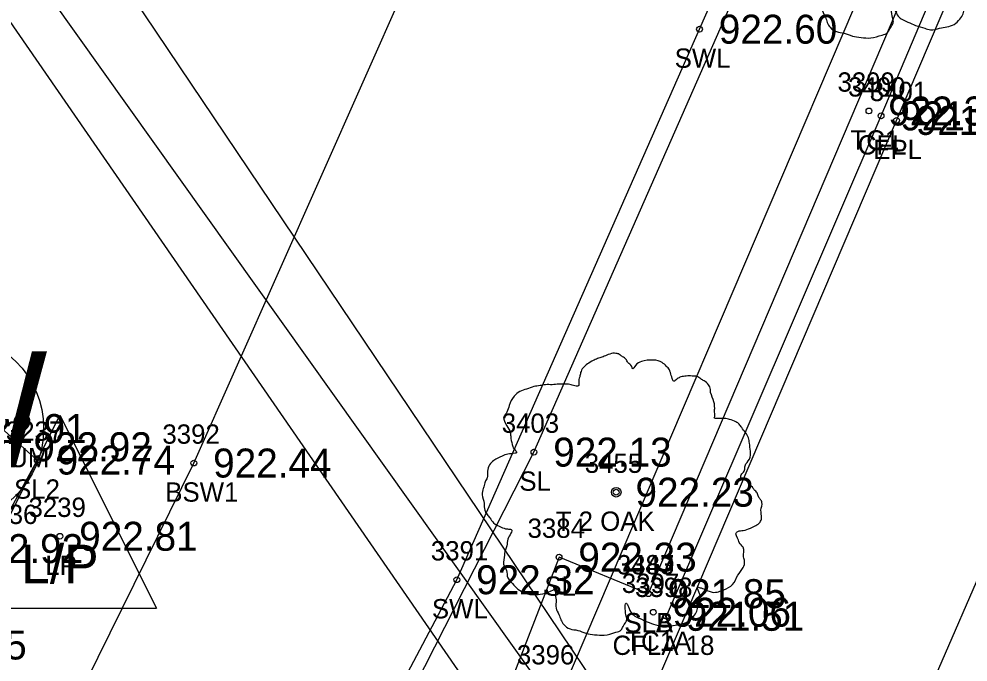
# Model space of a CAD drawing. Extents: x 1575382 to 1578175, y 1099175 to 1101955.
# Drawn here: x 1577074.42 to 1577123.6, y 1100834.58 to 1100867.87 of the extents above; entities that cross this region are included whole.
import ezdxf

# ---------------------------------------------------------------- set-up
doc = ezdxf.new("R2010")
doc.units = 0
for name, color, linetype in [('RD_EX_Conc', 7, 'Continuous'), ('RD_EX_Conc_txCode', 7, 'Continuous'), ('RD_EX_DR_Inlet_txCode', 7, 'Continuous'), ('RD_EX_DR_Pipe', 7, 'Continuous'), ('RD_EX_Road', 7, 'Continuous'), ('RD_EX_Road_txCode', 7, 'Continuous'), ('RD_EX_TX_Conc_ELEV', 7, 'Continuous'), ('RD_EX_TX_Road_ELEV', 7, 'Continuous'), ('RD_EX_TX_UT_ELEV', 7, 'Continuous'), ('RD_EX_TX_VEG_ELEV', 7, 'Continuous'), ('RD_EX_UT', 7, 'Continuous'), ('RD_EX_UT_txCode', 7, 'Continuous'), ('RD_EX_VEG', 7, 'Continuous'), ('RD_EX_VEG_txCode', 7, 'Continuous'), ('RD_HC_Cl', 7, 'Continuous'), ('RD_SMD_Locator', 7, 'Continuous')]:
    doc.layers.add(name, color=color, linetype=linetype)

msp = doc.modelspace()

# ---------------------------------------------------------------- linework, layer by layer
at = {"layer": 'RD_EX_Conc'}
for points in [[(1577067.37, 1100812.254), (1577083.485, 1100844.878), (1577096.643, 1100874.508), (1577116.651, 1100919.942), (1577136.82, 1100965.443), (1577156.654, 1101010.405), (1577183.297, 1101070.643)], [(1577079.252, 1100805.075), (1577097.111, 1100838.835), (1577109.69, 1100867.343), (1577130.743, 1100915.042), (1577150.176, 1100959.002), (1577170.082, 1101003.92), (1577196.775, 1101064.656), (1577202.486, 1101060.003)], [(1577107.978, 1100836.943), (1577119.094, 1100862.854), (1577138.707, 1100909.145), (1577158.456, 1100955.145), (1577177.696, 1100999.964), (1577190.709, 1101030.459)]]:
    msp.add_lwpolyline(points, dxfattribs=at)
at = {"layer": 'RD_EX_DR_Pipe'}
for p, q in [((1577136.728, 1100785.304), (1577055.447, 1100905.927)), ((1577132.688, 1100782.794), (1577050.186, 1100902.125))]:
    msp.add_line(p, q, dxfattribs=at)
msp.add_lwpolyline([(1577226.312, 1101118.81), (1577219.842, 1101092.631), (1577219.842, 1101092.631), (1577205.279, 1101049.599), (1577205.279, 1101049.599), (1577188.031, 1101033.131), (1577188.031, 1101033.131), (1577101.879, 1100831.452)], dxfattribs=at)
at = {"layer": 'RD_EX_Road'}
msp.add_lwpolyline([(1577060.606, 1100805.432), (1577075.531, 1100798.536), (1577081.931, 1100797.671), (1577087.923, 1100798.374), (1577091.212, 1100799.398), (1577094.487, 1100804.268), (1577106.896, 1100832.158), (1577119.895, 1100862.619), (1577139.857, 1100909.397), (1577159.206, 1100954.774), (1577178.498, 1100999.731), (1577192.432, 1101032.313), (1577206.431, 1101064.716)], dxfattribs=at)
at = {"layer": 'RD_EX_UT'}
for p, q in [((1577071.545, 1100837.363), (1577076.545, 1100847.363)), ((1577076.545, 1100847.363), (1577081.545, 1100837.363)), ((1577071.545, 1100837.363), (1577081.545, 1100837.363))]:
    msp.add_line(p, q, dxfattribs=at)
msp.add_circle((1577070.794, 1100846.664), 4.908, dxfattribs=at)
at = {"layer": 'RD_EX_VEG'}
for points in [[(1576842.661, 1101165.203), (1576856.324, 1101117.296), (1576901.07, 1101050.702), (1576926.345, 1101005.763), (1576957.585, 1100975.469), (1576985.787, 1100943.994), (1577005.951, 1100901.315), (1577049.501, 1100868.209), (1577075.374, 1100845.032), (1577056.225, 1100809.989)], [(1577107.032, 1100838.114), (1577102.407, 1100840.005), (1577098.784, 1100830.652), (1577102.641, 1100828.563), (1577091.872, 1100804.274), (1577078.023, 1100800.1), (1577101.108, 1100845.444), (1577197.024, 1101063.208), (1577201.438, 1101059.636), (1577191.641, 1101036.576), (1577187.356, 1101037.816), (1577185.071, 1101032.424), (1577189.095, 1101030.587), (1577107.032, 1100838.114)]]:
    msp.add_lwpolyline(points, dxfattribs=at)
for centre, radius in [((1577105.371, 1100843.368), 0.25), ((1577105.358, 1100843.349), 0.0001)]:
    msp.add_circle(centre, radius, dxfattribs=at)
for points in [[(1577119.308, 1100881.459), (1577119.008, 1100881.484), (1577118.684, 1100881.384), (1577118.434, 1100881.284), (1577118.209, 1100881.209), (1577117.984, 1100881.109), (1577117.684, 1100880.934), (1577117.459, 1100880.734), (1577117.334, 1100880.484), (1577117.284, 1100880.259), (1577117.234, 1100879.985), (1577117.234, 1100879.81), (1577117.109, 1100879.785), (1577116.959, 1100879.81), (1577116.709, 1100879.885), (1577116.459, 1100879.885), (1577116.21, 1100879.885), (1577115.86, 1100879.86), (1577115.51, 1100879.86), (1577115.235, 1100879.81), (1577114.91, 1100879.76), (1577114.535, 1100879.635), (1577114.185, 1100879.51), (1577113.886, 1100879.26), (1577113.636, 1100878.785), (1577113.511, 1100878.435), (1577113.361, 1100878.185), (1577113.511, 1100877.736), (1577113.686, 1100877.386), (1577113.711, 1100877.186), (1577113.786, 1100876.761), (1577113.886, 1100876.536), (1577114.011, 1100876.336), (1577113.936, 1100876.311), (1577113.561, 1100876.261), (1577113.261, 1100876.161), (1577112.836, 1100875.936), (1577112.611, 1100875.711), (1577112.511, 1100875.387), (1577112.486, 1100875.037), (1577112.386, 1100874.837), (1577112.311, 1100874.562), (1577112.286, 1100874.487), (1577112.236, 1100874.162), (1577112.336, 1100873.712), (1577112.361, 1100873.362), (1577112.486, 1100873.138), (1577112.636, 1100872.963), (1577112.811, 1100872.713), (1577113.211, 1100872.488), (1577113.536, 1100872.388), (1577113.736, 1100872.363), (1577113.561, 1100871.863), (1577113.511, 1100871.513), (1577113.386, 1100871.113), (1577113.386, 1100871.039), (1577113.336, 1100870.564), (1577113.486, 1100870.239), (1577113.561, 1100869.864), (1577113.736, 1100869.639), (1577114.011, 1100869.339), (1577114.335, 1100869.114), (1577114.835, 1100868.989), (1577115.235, 1100869.014), (1577115.81, 1100869.189), (1577116.06, 1100869.264), (1577116.035, 1100869.089), (1577116.06, 1100868.714), (1577116.06, 1100868.29), (1577116.21, 1100867.965), (1577116.31, 1100867.69), (1577116.459, 1100867.44), (1577116.784, 1100867.215), (1577117.184, 1100867.14), (1577117.609, 1100866.99), (1577118.059, 1100866.915), (1577118.559, 1100866.89), (1577119.158, 1100867.04), (1577119.433, 1100867.165), (1577119.533, 1100867.34), (1577119.733, 1100867.715), (1577119.683, 1100867.94), (1577119.708, 1100868.54), (1577119.808, 1100868.365), (1577119.983, 1100868.015), (1577120.483, 1100867.715), (1577120.883, 1100867.54), (1577121.357, 1100867.39), (1577121.657, 1100867.315), (1577122.132, 1100867.39), (1577122.507, 1100867.465), (1577122.882, 1100867.59), (1577123.182, 1100867.865), (1577123.356, 1100868.14), (1577123.406, 1100868.415), (1577123.481, 1100868.789), (1577123.531, 1100868.964)], [(1577105.503, 1100850.535), (1577105.203, 1100850.56), (1577104.878, 1100850.46), (1577104.628, 1100850.36), (1577104.403, 1100850.285), (1577104.178, 1100850.185), (1577103.878, 1100850.01), (1577103.653, 1100849.81), (1577103.528, 1100849.56), (1577103.478, 1100849.335), (1577103.428, 1100849.061), (1577103.428, 1100848.886), (1577103.304, 1100848.861), (1577103.154, 1100848.886), (1577102.904, 1100848.961), (1577102.654, 1100848.961), (1577102.404, 1100848.961), (1577102.054, 1100848.936), (1577101.704, 1100848.936), (1577101.429, 1100848.886), (1577101.104, 1100848.836), (1577100.73, 1100848.711), (1577100.38, 1100848.586), (1577100.08, 1100848.336), (1577099.83, 1100847.861), (1577099.705, 1100847.511), (1577099.555, 1100847.261), (1577099.705, 1100846.812), (1577099.88, 1100846.462), (1577099.905, 1100846.262), (1577099.98, 1100845.837), (1577100.08, 1100845.612), (1577100.205, 1100845.412), (1577100.13, 1100845.387), (1577099.755, 1100845.337), (1577099.455, 1100845.237), (1577099.03, 1100845.012), (1577098.805, 1100844.787), (1577098.705, 1100844.463), (1577098.681, 1100844.113), (1577098.581, 1100843.913), (1577098.506, 1100843.638), (1577098.481, 1100843.563), (1577098.431, 1100843.238), (1577098.531, 1100842.788), (1577098.556, 1100842.438), (1577098.681, 1100842.214), (1577098.83, 1100842.039), (1577099.005, 1100841.789), (1577099.405, 1100841.564), (1577099.73, 1100841.464), (1577099.93, 1100841.439), (1577099.755, 1100840.939), (1577099.705, 1100840.589), (1577099.58, 1100840.189), (1577099.58, 1100840.115), (1577099.53, 1100839.64), (1577099.68, 1100839.315), (1577099.755, 1100838.94), (1577099.93, 1100838.715), (1577100.205, 1100838.415), (1577100.53, 1100838.19), (1577101.03, 1100838.065), (1577101.429, 1100838.09), (1577102.004, 1100838.265), (1577102.254, 1100838.34), (1577102.229, 1100838.165), (1577102.254, 1100837.79), (1577102.254, 1100837.366), (1577102.404, 1100837.041), (1577102.504, 1100836.766), (1577102.654, 1100836.516), (1577102.979, 1100836.291), (1577103.378, 1100836.216), (1577103.803, 1100836.066), (1577104.253, 1100835.991), (1577104.753, 1100835.966), (1577105.353, 1100836.116), (1577105.627, 1100836.241), (1577105.727, 1100836.416), (1577105.927, 1100836.791), (1577105.877, 1100837.016), (1577105.902, 1100837.616), (1577106.002, 1100837.441), (1577106.177, 1100837.091), (1577106.677, 1100836.791), (1577107.077, 1100836.616), (1577107.552, 1100836.466), (1577107.852, 1100836.391), (1577108.326, 1100836.466), (1577108.701, 1100836.541), (1577109.076, 1100836.666), (1577109.376, 1100836.941), (1577109.551, 1100837.216), (1577109.601, 1100837.491), (1577109.676, 1100837.865), (1577109.726, 1100838.04)], [(1577109.726, 1100838.04), (1577109.651, 1100838.215), (1577109.601, 1100838.465), (1577109.676, 1100838.44), (1577109.851, 1100838.39), (1577110.126, 1100838.265), (1577110.35, 1100838.19), (1577110.675, 1100838.215), (1577110.95, 1100838.315), (1577111.4, 1100838.59), (1577111.675, 1100839.065), (1577111.95, 1100839.465), (1577112.025, 1100839.79), (1577111.975, 1100840.015), (1577111.95, 1100840.514), (1577111.75, 1100840.764), (1577111.7, 1100840.889), (1577111.6, 1100841.289), (1577111.675, 1100841.339), (1577111.95, 1100841.389), (1577112.325, 1100841.514), (1577112.599, 1100841.639), (1577112.824, 1100841.814), (1577112.899, 1100842.039), (1577112.874, 1100842.438), (1577112.924, 1100842.838), (1577112.849, 1100842.988), (1577112.749, 1100843.138), (1577112.674, 1100843.338), (1577112.524, 1100843.488), (1577112.425, 1100843.638), (1577112.325, 1100843.738), (1577112.2, 1100843.888), (1577112.025, 1100844.013), (1577111.875, 1100844.063), (1577111.825, 1100844.213), (1577111.975, 1100844.413), (1577112.025, 1100844.513), (1577112.05, 1100844.737), (1577112.275, 1100845.087), (1577112.325, 1100845.487), (1577112.275, 1100845.912), (1577112.225, 1100846.187), (1577112.075, 1100846.462), (1577111.875, 1100846.712), (1577111.75, 1100846.887), (1577111.575, 1100847.011), (1577111.25, 1100847.136), (1577111, 1100847.186), (1577110.65, 1100847.186), (1577110.45, 1100847.236), (1577110.475, 1100847.286), (1577110.475, 1100847.436), (1577110.475, 1100847.711), (1577110.4, 1100848.161), (1577110.25, 1100848.661), (1577110.25, 1100848.686), (1577110.15, 1100848.936), (1577109.926, 1100849.136), (1577109.751, 1100849.235), (1577109.551, 1100849.36), (1577109.301, 1100849.385), (1577109.001, 1100849.385), (1577108.726, 1100849.335), (1577108.526, 1100849.235), (1577108.351, 1100849.111), (1577108.276, 1100849.26), (1577108.176, 1100849.56), (1577108.126, 1100849.71), (1577107.976, 1100849.885), (1577107.752, 1100850.085), (1577107.302, 1100850.21), (1577106.677, 1100850.135), (1577106.377, 1100849.935), (1577106.227, 1100849.76), (1577106.177, 1100849.885), (1577105.977, 1100850.085), (1577105.877, 1100850.26), (1577105.702, 1100850.385), (1577105.553, 1100850.485), (1577105.453, 1100850.535)]]:
    msp.add_spline(points, degree=3, dxfattribs=at)
at = {"layer": 'RD_HC_Cl'}
for p, q in [((1577114.032, 1100815.757), (1577364.891, 1101392.08)), ((1576958.935, 1101033.042), (1577114.032, 1100815.757))]:
    msp.add_line(p, q, dxfattribs=at)
at = {"layer": 'RD_SMD_Locator'}
for centre in [(1577109.69, 1100867.343), (1577118.468, 1100863.107), (1577119.094, 1100862.854), (1577119.895, 1100862.619), (1577075.374, 1100845.032), (1577101.108, 1100845.444), (1577083.485, 1100844.878), (1577105.371, 1100843.368), (1577076.545, 1100841.087), (1577102.407, 1100840.005), (1577097.111, 1100838.835), (1577107.032, 1100838.114), (1577107.032, 1100838.114), (1577107.292, 1100837.151), (1577107.978, 1100836.943)]:
    msp.add_circle(centre, 0.15, dxfattribs=at)

# ---------------------------------------------------------------- texts
at = {"layer": 'RD_EX_Conc_txCode'}
for s, p in [('SWL', (1577108.399, 1100865.343)), ('3399', (1577116.838, 1100864.107)), ('3400', (1577117.386, 1100863.854)), ('TC1', (1577117.507, 1100861.107)), ('CFL', (1577117.889, 1100860.854)), ('3392', (1577081.855, 1100845.878)), ('BSW1', (1577082.004, 1100842.878)), ('3391', (1577095.765, 1100839.835)), ('3397', (1577105.662, 1100838.151)), ('3398', (1577106.348, 1100837.943)), ('SWL', (1577095.82, 1100836.835)), ('CFLA 18', (1577105.182, 1100834.943)), ('TC1A', (1577105.843, 1100835.151))]:
    msp.add_text(s, height=1, dxfattribs=at).set_placement(p)
at = {"layer": 'RD_EX_DR_Inlet_txCode'}
msp.add_text('3396', height=1, dxfattribs=at).set_placement((1577100.226, 1100834.452))
at = {"layer": 'RD_EX_Road_txCode'}
for s, p in [('3401', (1577118.509, 1100863.619)), ('EPL', (1577118.69, 1100860.619))]:
    msp.add_text(s, height=1, dxfattribs=at).set_placement(p)
at = {"layer": 'RD_EX_TX_Conc_ELEV'}
for s, p in [('922.60', (1577110.69, 1100866.593)), ('922.39', (1577119.468, 1100862.357)), ('921.93', (1577120.094, 1100862.104)), ('922.44', (1577084.485, 1100844.128)), ('922.32', (1577098.111, 1100838.085)), ('922.06', (1577108.292, 1100836.401)), ('921.51', (1577108.978, 1100836.193))]:
    msp.add_text(s, height=1.5, dxfattribs=at).set_placement(p)
at = {"layer": 'RD_EX_TX_Road_ELEV'}
msp.add_text('921.94', height=1.5, dxfattribs=at).set_placement((1577120.895, 1100861.869))
at = {"layer": 'RD_EX_TX_UT_ELEV'}
for s, p in [('922.91', (1577071.794, 1100845.914)), ('922.92', (1577075.173, 1100844.972)), ('922.81', (1577077.545, 1100840.337)), ('922.92', (1577071.613, 1100839.697)), ('922.85', (1577068.687, 1100834.707))]:
    msp.add_text(s, height=1.5, dxfattribs=at).set_placement(p)
at = {"layer": 'RD_EX_TX_VEG_ELEV'}
for s, p in [('922.13', (1577102.108, 1100844.694)), ('922.74', (1577076.374, 1100844.282)), ('922.23', (1577106.371, 1100842.618)), ('922.33', (1577103.407, 1100839.255)), ('921.85', (1577108.032, 1100837.364)), ('921.85', (1577108.032, 1100837.364))]:
    msp.add_text(s, height=1.5, dxfattribs=at).set_placement(p)
at = {"layer": 'RD_EX_UT'}
for s, height, p in [('W', 6, (1577068.329, 1100844.663)), ('L/P', 2, (1577074.537, 1100838.645))]:
    msp.add_text(s, height=height, dxfattribs=at).set_placement(p)
at = {"layer": 'RD_EX_UT_txCode'}
for s, p in [('WTS SPECTRUM', (1577065.148, 1100844.664)), ('MHU 24X36', (1577068.094, 1100841.722)), ('3239', (1577074.915, 1100842.087)), ('LP', (1577075.789, 1100839.087))]:
    msp.add_text(s, height=1, dxfattribs=at).set_placement(p)
at = {"layer": 'RD_EX_VEG_txCode'}
for s, p in [('3403', (1577099.439, 1100846.444)), ('3237', (1577073.744, 1100846.032)), ('3455', (1577103.741, 1100844.368)), ('SL', (1577100.352, 1100843.444)), ('SL2', (1577074.169, 1100843.032)), ('T 2 OAK', (1577102.237, 1100841.368)), ('3384', (1577100.777, 1100841.005)), ('3383', (1577105.402, 1100839.114)), ('3447', (1577105.402, 1100839.114)), ('SL', (1577101.651, 1100838.005)), ('SLA', (1577105.788, 1100836.114)), ('SLB', (1577105.804, 1100836.114))]:
    msp.add_text(s, height=1, dxfattribs=at).set_placement(p)

doc.saveas('drawing.dxf')
